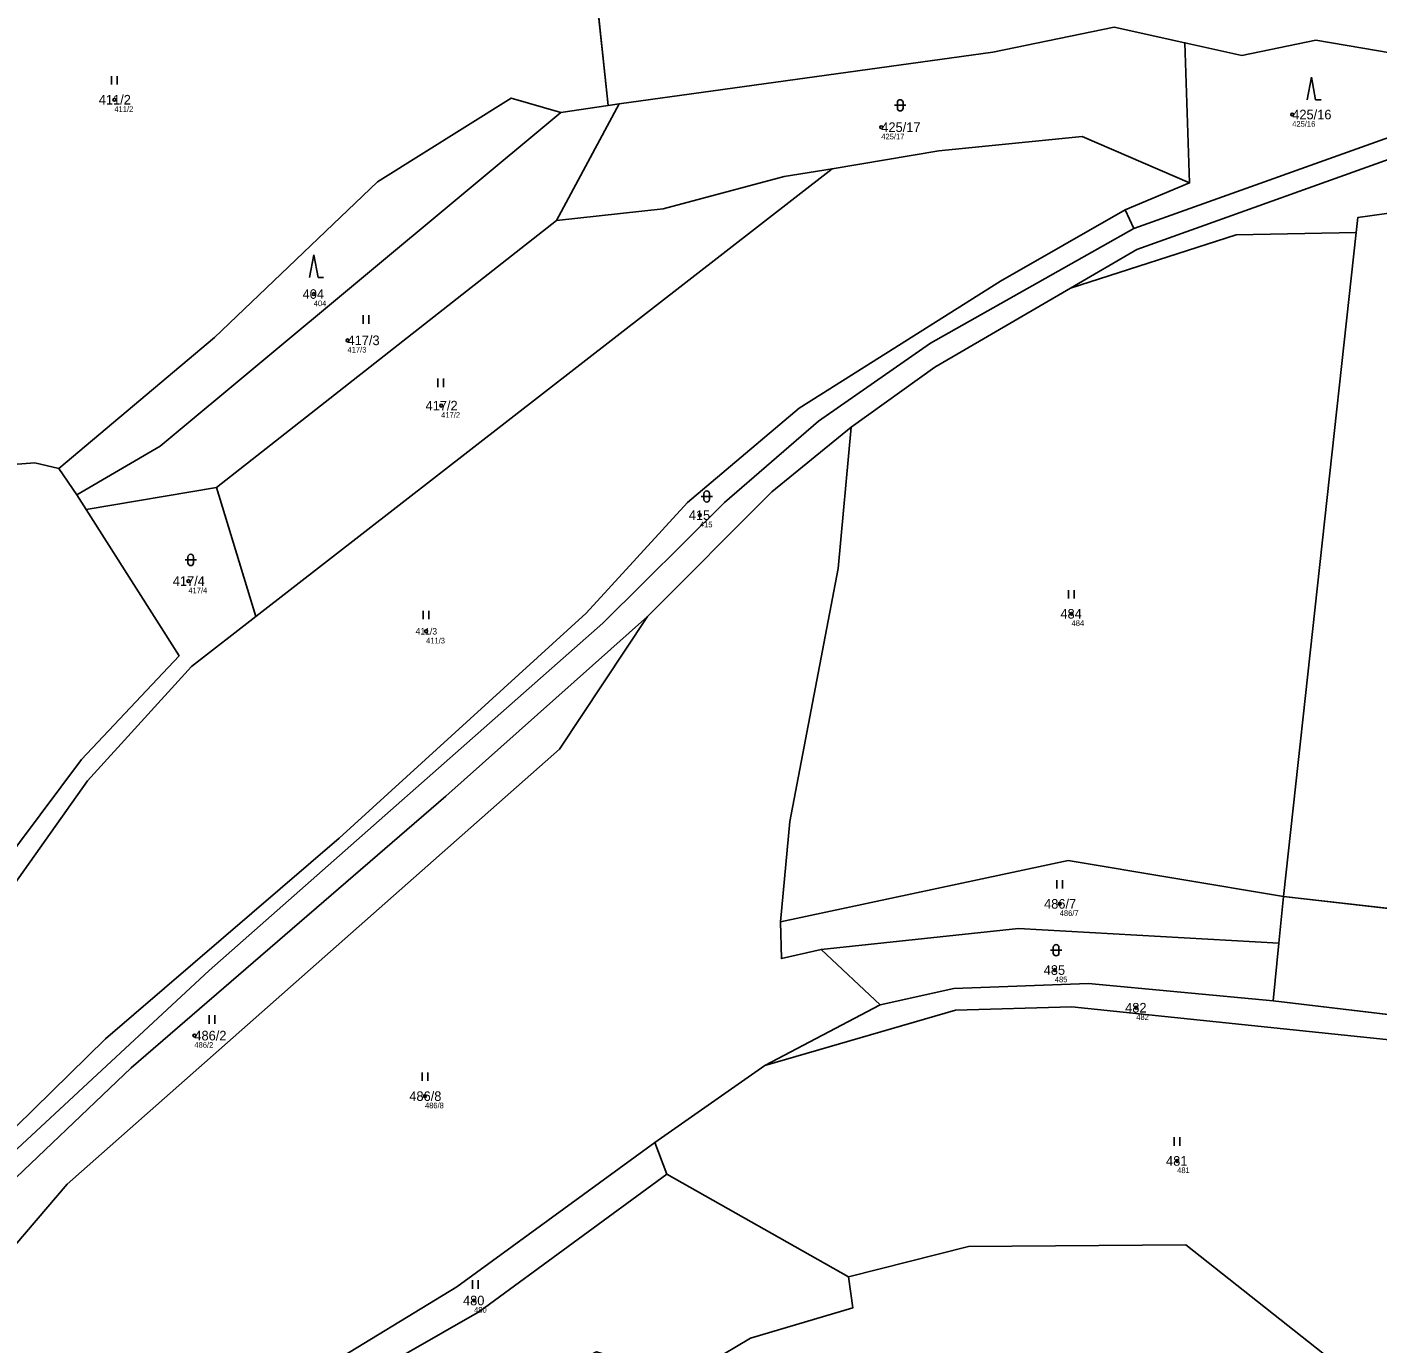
# Model space of a CAD drawing. Extents: x -767985 to -763816, y -1059600 to -1057360.
# Drawn here: x -765138.1 to -764898.8, y -1058190.5 to -1057957.1 of the extents above; entities that cross this region are included whole.
import ezdxf

# ---------------------------------------------------------------- set-up
doc = ezdxf.new("R2010")
doc.units = 0
for name, color, linetype in [('Definiční body', 7, 'Continuous'), ('Hranice parcel', 7, 'Continuous'), ('Parcelní čísla', 7, 'Continuous'), ('Polygon parcely', 7, 'Continuous'), ('Značky kultur', 7, 'Continuous')]:
    doc.layers.add(name, color=color, linetype=linetype)

msp = doc.modelspace()

# ---------------------------------------------------------------- linework, layer by layer
at = {"layer": 'Definiční body'}
for centre in [(-765122.62, -1057970.02994), (-764913.79, -1057972.65994), (-764986.65, -1057974.89994), (-765087.27, -1058004.45994), (-765081.29, -1058012.66994), (-765064.68, -1058024.23994), (-765018.81, -1058043.64994), (-765109.5, -1058055.32994), (-764952.92, -1058061.12994), (-765067.36, -1058064.22994), (-764955.02, -1058112.52994), (-764955.88, -1058124.25994), (-764941.44, -1058130.93994), (-765108.44, -1058135.87994), (-765067.56, -1058146.60994), (-764934.19, -1058158.08994), (-765058.84, -1058182.82994)]:
    msp.add_circle(centre, 0.25, dxfattribs=at)
at = {"layer": 'Hranice parcel'}
for p, q in [((-765035.06, -1057971.04), (-765037.75, -1057945.96)), ((-764932.81, -1057959.94), (-764931.99, -1057984.76)), ((-765044.26, -1057991.41), (-765033.12, -1057970.76)), ((-765035.06, -1057971.04), (-765043.47, -1057972.27)), ((-765033.12, -1057970.76), (-765035.06, -1057971.04)), ((-765097.54, -1058061.6), (-764995.39, -1057982.3)), ((-764931.99, -1057984.76), (-764943.4, -1057989.54)), ((-764941.9, -1057992.83), (-764943.4, -1057989.54)), ((-765044.26, -1057991.41), (-765104.51, -1058038.75)), ((-764915.34, -1058111.21), (-764902.47, -1057993.57)), ((-765132.46, -1058035.38), (-765129.29, -1058040.02)), ((-765127.62, -1058042.65), (-765104.51, -1058038.75)), ((-765104.51, -1058038.75), (-765097.54, -1058061.6)), ((-765127.62, -1058042.65), (-765129.29, -1058040.02)), ((-764915.34, -1058111.21), (-764916.16, -1058119.5)), ((-764851.32, -1058118.57), (-764915.34, -1058111.21)), ((-764916.16, -1058119.5), (-764917.17, -1058129.74)), ((-764997.33, -1058120.61), (-764986.83, -1058130.44)), ((-764917.17, -1058129.74), (-764853.01, -1058137.34)), ((-764986.83, -1058130.44), (-765007.32, -1058141.15)), ((-765007.32, -1058141.15), (-765026.78, -1058154.83)), ((-765024.67, -1058160.41), (-765026.78, -1058154.83)), ((-764992.45, -1058178.62), (-765024.67, -1058160.41))]:
    msp.add_line(p, q, dxfattribs=at)
for points in [[(-764932.81, -1057959.94), (-764945.36, -1057957.17), (-764966.89, -1057961.61), (-765033.12, -1057970.76)], [(-764866.61, -1057966.77), (-764909.62, -1057959.5), (-764922.72, -1057962.17), (-764932.81, -1057959.94)], [(-764775.73, -1057966.92), (-764790.22, -1057965.47), (-764818.58, -1057965.6), (-764891.01, -1057978.57), (-764941.35, -1057996.59), (-764953.08, -1058003.41)], [(-765043.47, -1057972.27), (-765052.26, -1057969.75), (-765075.96, -1057984.59), (-765104.87, -1058012.16), (-765132.46, -1058035.38)], [(-764941.9, -1057992.83), (-764889.08, -1057974.01), (-764867.2, -1057970.69)], [(-765129.29, -1058040.02), (-765114.5, -1058031.43), (-765043.47, -1057972.27)], [(-764995.39, -1057982.3), (-764976.47, -1057979.1), (-764951.03, -1057976.52), (-764931.99, -1057984.76)], [(-764995.39, -1057982.3), (-765003.85, -1057983.66), (-765025.32, -1057989.38), (-765044.26, -1057991.41)], [(-764902.47, -1057993.57), (-764902.14, -1057990.88), (-764843.12, -1057982.67)], [(-764943.4, -1057989.54), (-764965.52, -1058002.2), (-765001.24, -1058024.66), (-765021.03, -1058041.38), (-765038.95, -1058061.01), (-765082.78, -1058100.91), (-765124.19, -1058136.43), (-765155.97, -1058167.6), (-765172.91, -1058190.16)], [(-765172.31, -1058195.7), (-765170.88, -1058193.05), (-765152.28, -1058167.42), (-765105.8, -1058124.37), (-765036.03, -1058062.77), (-765014.47, -1058041.4), (-764997.81, -1058026.98), (-764977.9, -1058013.16), (-764941.9, -1057992.83)], [(-764953.08, -1058003.41), (-764923.74, -1057993.97), (-764902.47, -1057993.57)], [(-764953.08, -1058003.41), (-764977.18, -1058017.42), (-764991.99, -1058028.08)], [(-764991.99, -1058028.08), (-765006.03, -1058039.5), (-765028.09, -1058061.61)], [(-764991.99, -1058028.08), (-764994.28, -1058053.09), (-765002.84, -1058097.92), (-765004.54, -1058115.7)], [(-765132.46, -1058035.38), (-765136.74, -1058034.39), (-765208.34, -1058039.81)], [(-765179.62, -1058170.47), (-765182.71, -1058168.44), (-765150.51, -1058116.34), (-765128.46, -1058086.93), (-765111.16, -1058068.56), (-765127.62, -1058042.65)], [(-765179.62, -1058170.47), (-765151.82, -1058125.11), (-765127.38, -1058090.72), (-765108.97, -1058070.48), (-765097.54, -1058061.6)], [(-765028.09, -1058061.61), (-765063.83, -1058093.47), (-765119.64, -1058141.6), (-765147.71, -1058168.31), (-765168.45, -1058197.39)], [(-765162.29, -1058198.86), (-765131.02, -1058162.2), (-765043.69, -1058085.11), (-765028.09, -1058061.61)], [(-765004.54, -1058115.7), (-764953.49, -1058104.87), (-764915.34, -1058111.21)], [(-765004.54, -1058115.7), (-765004.37, -1058122.24), (-764997.33, -1058120.61)], [(-764916.16, -1058119.5), (-764962.31, -1058116.9), (-764997.33, -1058120.61)], [(-764986.83, -1058130.44), (-764973.79, -1058127.56), (-764949.93, -1058126.62), (-764917.17, -1058129.74)], [(-764853.35, -1058141.1), (-764952.86, -1058130.8), (-764973.5, -1058131.38), (-765007.32, -1058141.15)], [(-765026.78, -1058154.83), (-765061.89, -1058180.43), (-765085.95, -1058195.05)], [(-765024.67, -1058160.41), (-765057.89, -1058184.76), (-765083.46, -1058199.45)], [(-764840.47, -1058169.12), (-764862.75, -1058169.65), (-764883.53, -1058196.78), (-764904.39, -1058195.29), (-764932.67, -1058172.94), (-764971.18, -1058173.26), (-764992.45, -1058178.62)], [(-764992.45, -1058178.62), (-764991.7, -1058184.15), (-765009.84, -1058189.51), (-765021.96, -1058196.69), (-765037.13, -1058191.9), (-765068.87, -1058207.24), (-765079.01, -1058208.23), (-765086.27, -1058226.26), (-765091.53, -1058251.66)]]:
    msp.add_lwpolyline(points, dxfattribs=at)
at = {"layer": 'Polygon parcely'}
for points in [[(-765035.06, -1057971.04), (-765037.75, -1057945.96), (-765042.42, -1057941.37), (-765053, -1057937.93), (-765068.43, -1057908.4), (-765084.27, -1057878.08), (-765103.14, -1057885.73), (-765099.23, -1057897.46), (-765140.7, -1057916), (-765160.29, -1057932.49), (-765166.03, -1057943.51), (-765176.74, -1057971.89), (-765176.65, -1057999.49), (-765194.53, -1058018.43), (-765208.34, -1058039.81), (-765136.74, -1058034.39), (-765132.46, -1058035.38), (-765104.87, -1058012.16), (-765075.96, -1057984.59), (-765052.26, -1057969.75), (-765043.47, -1057972.27)], [(-764861.5, -1057932.66), (-764883.34, -1057930.84), (-764892.72, -1057930.84), (-764932.17, -1057930.84), (-764991.8, -1057932.26), (-765014.74, -1057935.4), (-765037.75, -1057945.96), (-765035.06, -1057971.04), (-765033.12, -1057970.76), (-764966.89, -1057961.61), (-764945.36, -1057957.17), (-764932.81, -1057959.94), (-764922.72, -1057962.17), (-764909.62, -1057959.5), (-764866.61, -1057966.77), (-764864.88, -1057954.96)], [(-764951.03, -1057976.52), (-764931.99, -1057984.76), (-764932.81, -1057959.94), (-764945.36, -1057957.17), (-764966.89, -1057961.61), (-765033.12, -1057970.76), (-765044.26, -1057991.41), (-765025.32, -1057989.38), (-765003.85, -1057983.66), (-764995.39, -1057982.3), (-764976.47, -1057979.1)], [(-764889.08, -1057974.01), (-764867.2, -1057970.69), (-764866.61, -1057966.77), (-764909.62, -1057959.5), (-764922.72, -1057962.17), (-764932.81, -1057959.94), (-764931.99, -1057984.76), (-764943.4, -1057989.54), (-764941.9, -1057992.83)], [(-764941.35, -1057996.59), (-764953.08, -1058003.41), (-764923.74, -1057993.97), (-764902.47, -1057993.57), (-764902.14, -1057990.88), (-764843.12, -1057982.67), (-764816.05, -1057977.34), (-764775.99, -1057977.9), (-764775.73, -1057966.92), (-764790.22, -1057965.47), (-764818.58, -1057965.6), (-764891.01, -1057978.57)], [(-765129.29, -1058040.02), (-765114.5, -1058031.43), (-765043.47, -1057972.27), (-765052.26, -1057969.75), (-765075.96, -1057984.59), (-765104.87, -1058012.16), (-765132.46, -1058035.38)], [(-765033.12, -1057970.76), (-765035.06, -1057971.04), (-765043.47, -1057972.27), (-765114.5, -1058031.43), (-765129.29, -1058040.02), (-765127.62, -1058042.65), (-765104.51, -1058038.75), (-765044.26, -1057991.41)], [(-765179.62, -1058170.47), (-765176.83, -1058181.57), (-765169.71, -1058182.77), (-765172.91, -1058190.16), (-765155.97, -1058167.6), (-765124.19, -1058136.43), (-765082.78, -1058100.91), (-765038.95, -1058061.01), (-765021.03, -1058041.38), (-765001.24, -1058024.66), (-764965.52, -1058002.2), (-764943.4, -1057989.54), (-764931.99, -1057984.76), (-764951.03, -1057976.52), (-764976.47, -1057979.1), (-764995.39, -1057982.3), (-765097.54, -1058061.6), (-765108.97, -1058070.48), (-765127.38, -1058090.72), (-765151.82, -1058125.11)], [(-765097.54, -1058061.6), (-764995.39, -1057982.3), (-765003.85, -1057983.66), (-765025.32, -1057989.38), (-765044.26, -1057991.41), (-765104.51, -1058038.75)], [(-764847.34, -1058074.2), (-764846.86, -1058069.03), (-764843.12, -1057982.67), (-764902.14, -1057990.88), (-764902.47, -1057993.57), (-764915.34, -1058111.21), (-764851.32, -1058118.57)], [(-765014.47, -1058041.4), (-764997.81, -1058026.98), (-764977.9, -1058013.16), (-764941.9, -1057992.83), (-764943.4, -1057989.54), (-764965.52, -1058002.2), (-765001.24, -1058024.66), (-765021.03, -1058041.38), (-765038.95, -1058061.01), (-765082.78, -1058100.91), (-765124.19, -1058136.43), (-765155.97, -1058167.6), (-765172.91, -1058190.16), (-765175.26, -1058195.21), (-765172.31, -1058195.7), (-765170.88, -1058193.05), (-765152.28, -1058167.42), (-765105.8, -1058124.37), (-765036.03, -1058062.77)], [(-764977.18, -1058017.42), (-764991.99, -1058028.08), (-764994.28, -1058053.09), (-765002.84, -1058097.92), (-765004.54, -1058115.7), (-764953.49, -1058104.87), (-764915.34, -1058111.21), (-764902.47, -1057993.57), (-764923.74, -1057993.97), (-764953.08, -1058003.41)], [(-765028.09, -1058061.61), (-765043.69, -1058085.11), (-765131.02, -1058162.2), (-765162.29, -1058198.86), (-765155.91, -1058200.39), (-765138.52, -1058196.57), (-765114.77, -1058195.6), (-765099.43, -1058195.67), (-765085.95, -1058195.05), (-765061.89, -1058180.43), (-765026.78, -1058154.83), (-765007.32, -1058141.15), (-764986.83, -1058130.44), (-764997.33, -1058120.61), (-765004.37, -1058122.24), (-765004.54, -1058115.7), (-765002.84, -1058097.92), (-764994.28, -1058053.09), (-764991.99, -1058028.08), (-765006.03, -1058039.5)], [(-765127.38, -1058090.72), (-765108.97, -1058070.48), (-765097.54, -1058061.6), (-765104.51, -1058038.75), (-765127.62, -1058042.65), (-765111.16, -1058068.56), (-765128.46, -1058086.93), (-765150.51, -1058116.34), (-765182.71, -1058168.44), (-765179.62, -1058170.47), (-765151.82, -1058125.11)], [(-765063.83, -1058093.47), (-765119.64, -1058141.6), (-765147.71, -1058168.31), (-765168.45, -1058197.39), (-765162.29, -1058198.86), (-765131.02, -1058162.2), (-765043.69, -1058085.11), (-765028.09, -1058061.61)], [(-765004.37, -1058122.24), (-764997.33, -1058120.61), (-764962.31, -1058116.9), (-764916.16, -1058119.5), (-764915.34, -1058111.21), (-764953.49, -1058104.87), (-765004.54, -1058115.7)], [(-764851.32, -1058118.57), (-764915.34, -1058111.21), (-764916.16, -1058119.5), (-764917.17, -1058129.74), (-764853.01, -1058137.34)], [(-764962.31, -1058116.9), (-764997.33, -1058120.61), (-764986.83, -1058130.44), (-764973.79, -1058127.56), (-764949.93, -1058126.62), (-764917.17, -1058129.74), (-764916.16, -1058119.5)], [(-765007.32, -1058141.15), (-764973.5, -1058131.38), (-764952.86, -1058130.8), (-764853.35, -1058141.1), (-764853.01, -1058137.34), (-764917.17, -1058129.74), (-764949.93, -1058126.62), (-764973.79, -1058127.56), (-764986.83, -1058130.44)], [(-765007.32, -1058141.15), (-765026.78, -1058154.83), (-765024.67, -1058160.41), (-764992.45, -1058178.62), (-764971.18, -1058173.26), (-764932.67, -1058172.94), (-764904.39, -1058195.29), (-764883.53, -1058196.78), (-764862.75, -1058169.65), (-764840.47, -1058169.12), (-764845.36, -1058158.49), (-764853.35, -1058141.1), (-764952.86, -1058130.8), (-764973.5, -1058131.38)], [(-765026.78, -1058154.83), (-765061.89, -1058180.43), (-765085.95, -1058195.05), (-765083.46, -1058199.45), (-765057.89, -1058184.76), (-765024.67, -1058160.41)], [(-765085.95, -1058195.05), (-765099.43, -1058195.67), (-765111.17, -1058220.67), (-765121.45, -1058250), (-765122.33, -1058262.3), (-765105.61, -1058262.78), (-765093.53, -1058261.29), (-765091.53, -1058251.66), (-765086.27, -1058226.26), (-765079.01, -1058208.23), (-765068.87, -1058207.24), (-765037.13, -1058191.9), (-765021.96, -1058196.69), (-765009.84, -1058189.51), (-764991.7, -1058184.15), (-764992.45, -1058178.62), (-765024.67, -1058160.41), (-765057.89, -1058184.76), (-765083.46, -1058199.45)]]:
    msp.add_lwpolyline(points, close=True, dxfattribs=at)
for points in [[(-764752.85, -1057964.23), (-764810.99, -1057961.28), (-764867.2, -1057970.69), (-764889.08, -1057974.01), (-764941.9, -1057992.83), (-764977.9, -1058013.16), (-764997.81, -1058026.98), (-765014.47, -1058041.4), (-765036.03, -1058062.77), (-765105.8, -1058124.37), (-765152.28, -1058167.42), (-765170.88, -1058193.05)], [(-765168.45, -1058197.39), (-765147.71, -1058168.31), (-765119.64, -1058141.6), (-765063.83, -1058093.47), (-765028.09, -1058061.61), (-765006.03, -1058039.5), (-764991.99, -1058028.08), (-764977.18, -1058017.42), (-764953.08, -1058003.41), (-764941.35, -1057996.59), (-764891.01, -1057978.57), (-764818.58, -1057965.6), (-764790.22, -1057965.47), (-764775.73, -1057966.92), (-764752.96, -1057968.74)], [(-765175.26, -1058195.21), (-765172.91, -1058190.16), (-765169.71, -1058182.77), (-765176.83, -1058181.57), (-765179.62, -1058170.47), (-765182.71, -1058168.44), (-765150.51, -1058116.34), (-765128.46, -1058086.93), (-765111.16, -1058068.56), (-765127.62, -1058042.65), (-765129.29, -1058040.02), (-765132.46, -1058035.38), (-765136.74, -1058034.39), (-765208.34, -1058039.81), (-765204, -1058046.49), (-765254.74, -1058217.03)], [(-764904.39, -1058195.29), (-764932.67, -1058172.94), (-764971.18, -1058173.26), (-764992.45, -1058178.62), (-764991.7, -1058184.15), (-765009.84, -1058189.51), (-765021.96, -1058196.69)]]:
    msp.add_lwpolyline(points, dxfattribs=at)
at = {"layer": 'Značky kultur'}
for p, q in [((-765123.131, -1057967.33), (-765123.131, -1057965.83)), ((-765122.13, -1057967.33), (-765122.13, -1057965.83)), ((-764910.4, -1057966.02), (-764911.15, -1057970.02)), ((-764909.65, -1057970.02), (-764910.4, -1057966.02)), ((-764984.301, -1057971.021), (-764982.299, -1057971.021)), ((-764983.801, -1057970.521), (-764983.801, -1057971.522)), ((-764982.799, -1057971.522), (-764982.799, -1057970.521)), ((-764909.65, -1057970.02), (-764908.654, -1057970.02)), ((-765087.27, -1057997.52), (-765088.02, -1058001.52)), ((-765086.52, -1058001.52), (-765087.27, -1057997.52)), ((-765086.52, -1058001.52), (-765085.524, -1058001.52)), ((-765078.501, -1058009.72), (-765078.501, -1058008.22)), ((-765077.5, -1058009.72), (-765077.5, -1058008.22)), ((-765065.271, -1058020.95), (-765065.271, -1058019.45)), ((-765064.27, -1058020.95), (-765064.27, -1058019.45)), ((-765018.601, -1058040.341), (-765016.599, -1058040.341)), ((-765018.101, -1058039.841), (-765018.101, -1058040.842)), ((-765017.099, -1058040.842), (-765017.099, -1058039.841)), ((-765110.091, -1058051.581), (-765108.089, -1058051.581)), ((-765109.591, -1058051.081), (-765109.591, -1058052.082)), ((-765108.589, -1058052.082), (-765108.589, -1058051.081)), ((-764953.431, -1058058.43), (-764953.431, -1058056.93)), ((-764952.43, -1058058.43), (-764952.43, -1058056.93)), ((-765067.871, -1058062.09), (-765067.871, -1058060.59)), ((-765066.87, -1058062.09), (-765066.87, -1058060.59)), ((-764955.531, -1058109.83), (-764955.531, -1058108.33)), ((-764954.53, -1058109.83), (-764954.53, -1058108.33)), ((-764956.151, -1058120.251), (-764956.151, -1058121.252)), ((-764955.149, -1058121.252), (-764955.149, -1058120.251)), ((-764956.651, -1058120.751), (-764954.649, -1058120.751)), ((-765105.821, -1058133.78), (-765105.821, -1058132.28)), ((-765104.82, -1058133.78), (-765104.82, -1058132.28)), ((-765068.071, -1058143.91), (-765068.071, -1058142.41)), ((-765067.07, -1058143.91), (-765067.07, -1058142.41)), ((-764934.701, -1058155.39), (-764934.701, -1058153.89)), ((-764933.7, -1058155.39), (-764933.7, -1058153.89)), ((-765059.131, -1058180.74), (-765059.131, -1058179.24)), ((-765058.13, -1058180.74), (-765058.13, -1058179.24))]:
    msp.add_line(p, q, dxfattribs=at)
for centre, start, end in [((-764983.3, -1057970.5209), 0, 180), ((-764983.3, -1057971.5209), 180, 359.9878861), ((-765017.6, -1058039.8409), 0, 180), ((-765017.6, -1058040.8409), 180, 359.9878861), ((-765109.09, -1058051.0809), 0, 180), ((-765109.09, -1058052.0809), 180, 359.9878861), ((-764955.65, -1058120.2509), 0, 180), ((-764955.65, -1058121.2509), 180, 359.9878861)]:
    msp.add_arc(centre, 0.5, start, end, dxfattribs=at)

# ---------------------------------------------------------------- texts
at = {"layer": 'Definiční body'}
for s, p in [('411/2', (-765122.62, -1057972.186)), ('425/16', (-764913.79, -1057974.816)), ('425/17', (-764986.65, -1057977.056)), ('404', (-765087.27, -1058006.616)), ('417/3', (-765081.29, -1058014.826)), ('417/2', (-765064.68, -1058026.396)), ('415', (-765018.81, -1058045.806)), ('417/4', (-765109.5, -1058057.486)), ('484', (-764952.92, -1058063.286)), ('411/3', (-765067.36, -1058066.386)), ('486/7', (-764955.02, -1058114.686)), ('485', (-764955.88, -1058126.416)), ('482', (-764941.44, -1058133.096)), ('486/2', (-765108.44, -1058138.036)), ('486/8', (-765067.56, -1058148.766)), ('481', (-764934.19, -1058160.246)), ('480', (-765058.84, -1058184.986))]:
    msp.add_text(s, height=0.999996, dxfattribs=at).set_placement(p)
at = {"layer": 'Parcelní čísla'}
for s, height, p in [('411/2', 1.699998, (-765125.393, -1057970.88)), ('425/16', 1.699998, (-764913.79, -1057973.51)), ('425/17', 1.699998, (-764986.65, -1057975.75)), ('404', 1.699998, (-765089.244, -1058005.31)), ('417/3', 1.699998, (-765081.29, -1058013.52)), ('417/2', 1.699998, (-765067.453, -1058025.09)), ('415', 1.699998, (-765020.784, -1058044.5)), ('417/4', 1.699998, (-765112.273, -1058056.18)), ('484', 1.699998, (-764954.894, -1058061.98)), ('411/3', 1.14, (-765069.219, -1058064.8)), ('486/7', 1.699998, (-764957.793, -1058113.38)), ('485', 1.699998, (-764957.854, -1058125.11)), ('482', 1.699998, (-764943.414, -1058131.79)), ('486/2', 1.699998, (-765108.44, -1058136.73)), ('486/8', 1.699998, (-765070.333, -1058147.46)), ('481', 1.699998, (-764936.164, -1058158.94)), ('480', 1.699998, (-765060.814, -1058183.68))]:
    msp.add_text(s, height=height, dxfattribs=at).set_placement(p)

doc.saveas('drawing.dxf')
